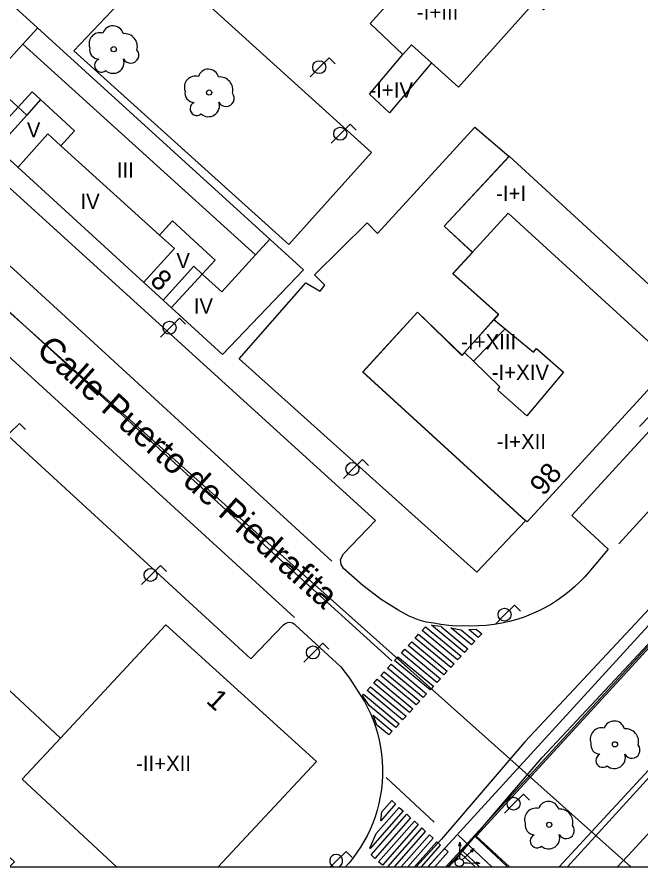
# Model space of a CAD drawing. Extents: x 282771 to 285132, y 4823109 to 4825496.
# Drawn here: x 283829.8 to 283891.2, y 4823109 to 4823192.6 of the extents above; entities that cross this region are included whole.
import ezdxf

# ---------------------------------------------------------------- set-up
doc = ezdxf.new("R2010")
doc.units = 0
for name, color, linetype in [('ACERA-BORDILLO', 7, 'Continuous'), ('ARBOL', 7, 'Continuous'), ('BORDILLO', 7, 'Continuous'), ('CALLE-EJE', 7, 'Continuous'), ('CALLE-TEXTO', 7, 'Continuous'), ('CARRIL-BICI-AREA', 7, 'Continuous'), ('CARRIL-BICI-EJE', 7, 'Continuous'), ('Default', 7, 'Continuous'), ('EDIFICIO', 7, 'Continuous'), ('FAROLA', 7, 'Continuous'), ('MEDIANERA', 7, 'Continuous'), ('NUM-PORTAL', 7, 'Continuous'), ('PASO-PEATONES', 7, 'Continuous'), ('SEMAFORO', 7, 'Continuous'), ('SENAL-VIARIA', 7, 'Continuous'), ('TXT-ALTURA-EDIFICIO', 7, 'Continuous'), ('ZONA-VERDE', 7, 'Continuous')]:
    doc.layers.add(name, color=color, linetype=linetype)

msp = doc.modelspace()

# ---------------------------------------------------------------- linework, layer by layer
at = {"layer": 'ACERA-BORDILLO'}
for points in [[(283975.025, 4823242.49), (283884.411, 4823143.583), (283887.981, 4823140.273), (283886.075, 4823138.018), (283885.635, 4823137.52), (283885.166, 4823137.035), (283884.668, 4823136.564), (283884.14, 4823136.11), (283883.583, 4823135.674), (283882.999, 4823135.26), (283882.388, 4823134.869), (283881.752, 4823134.505), (283881.092, 4823134.169), (283880.41, 4823133.863), (283879.709, 4823133.59), (283878.99, 4823133.351), (283878.256, 4823133.148), (283877.509, 4823132.981), (283876.753, 4823132.853), (283875.991, 4823132.763), (283875.225, 4823132.712), (283874.458, 4823132.701), (283873.694, 4823132.728), (283873.045, 4823132.709), (283872.312, 4823132.768), (283871.535, 4823132.87), (283870.816, 4823132.973), (283870.068, 4823133.09), (283869.379, 4823133.296), (283868.411, 4823133.663), (283867.402, 4823134.228), (283865.657, 4823135.332), (283863.86, 4823136.693), (283861.935, 4823138.362), (283861.704, 4823138.772), (283861.653, 4823139.235), (283861.961, 4823139.825), (283865.092, 4823143.086), (283816.462, 4823187.303)], [(283804.66, 4823173.742), (283852.821, 4823129.483), (283856.057, 4823132.828), (283856.169, 4823132.924), (283856.305, 4823133.002), (283856.461, 4823133.053), (283856.627, 4823133.072), (283856.793, 4823133.056), (283856.949, 4823133.007), (283857.086, 4823132.931), (283857.199, 4823132.836), (283861.675, 4823128.679), (283862.554, 4823127.59), (283863.308, 4823126.388), (283863.664, 4823125.847), (283863.999, 4823125.282), (283864.311, 4823124.696), (283864.597, 4823124.089), (283864.856, 4823123.462), (283865.086, 4823122.819), (283865.286, 4823122.16), (283865.454, 4823121.488), (283865.59, 4823120.805), (283865.691, 4823120.114), (283865.758, 4823119.416), (283865.79, 4823118.715), (283865.787, 4823118.014), (283865.749, 4823117.314), (283865.676, 4823116.619), (283865.569, 4823115.931), (283865.429, 4823115.253), (283865.257, 4823114.586), (283865.053, 4823113.934), (283864.82, 4823113.297), (283864.559, 4823112.679), (283864.273, 4823112.08), (283863.962, 4823111.502), (283863.628, 4823110.947), (283863.275, 4823110.415), (283862.903, 4823109.906), (283862.515, 4823109.423), (283862.144, 4823109)]]:
    msp.add_lwpolyline(points, dxfattribs=at)
at = {"layer": 'ARBOL'}
for centre in [(283839.351, 4823189.453), (283848.731, 4823185.189), (283888.639, 4823121.064), (283882.181, 4823113.154)]:
    msp.add_circle(centre, 0.255, dxfattribs=at)
for centre, radius, start, end in [((283839.281, 4823190.713), 1.038, 15.64228, 161.38435), ((283838.021, 4823189.983), 1.097, 75.4318, 200.55608), ((283840.411, 4823189.713), 1.272, 345.03273, 95.79925), ((283837.911, 4823189.413), 0.935, 168.59898, 268.13236), ((283841.021, 4823188.883), 0.797, 208.96246, 38.99103), ((283838.151, 4823187.863), 0.672, 113.73672, 309.4725), ((283839.291, 4823188.163), 1.086, 228.95447, 17.92796), ((283848.661, 4823186.449), 1.038, 15.64228, 161.38435), ((283847.401, 4823185.719), 1.097, 75.4318, 200.55608), ((283849.791, 4823185.449), 1.272, 345.03273, 95.79925), ((283847.291, 4823185.149), 0.935, 168.59898, 268.13236), ((283850.401, 4823184.619), 0.797, 208.96246, 38.99103), ((283847.531, 4823183.599), 0.672, 113.73672, 309.4725), ((283848.671, 4823183.899), 1.086, 228.95447, 17.92796), ((283888.569, 4823122.324), 1.038, 15.64228, 161.38435), ((283887.309, 4823121.594), 1.097, 75.4318, 200.55608), ((283889.699, 4823121.324), 1.272, 345.03273, 95.79925), ((283887.199, 4823121.024), 0.935, 168.59898, 268.13236), ((283890.309, 4823120.494), 0.797, 208.96246, 38.99103), ((283887.439, 4823119.474), 0.672, 113.73672, 309.4725), ((283888.579, 4823119.774), 1.086, 228.95447, 17.92796), ((283880.851, 4823113.684), 1.097, 75.4318, 200.55608), ((283882.111, 4823114.414), 1.038, 15.64228, 161.38435), ((283883.241, 4823113.414), 1.272, 345.03273, 95.79925), ((283880.741, 4823113.114), 0.935, 168.59898, 268.13236), ((283883.851, 4823112.584), 0.797, 208.96246, 38.99103), ((283880.981, 4823111.564), 0.672, 113.73672, 309.4725), ((283882.121, 4823111.864), 1.086, 228.95447, 17.92796)]:
    msp.add_arc(centre, radius, start, end, dxfattribs=at)
at = {"layer": 'BORDILLO'}
for points in [[(283871.998, 4823109), (283916.811, 4823157.903), (283934.68, 4823177.393), (283947.95, 4823192.283), (283978.48, 4823225.343), (283986.08, 4823234.032), (283996.207, 4823245.061)], [(283898.301, 4823124.774), (283891.081, 4823116.834), (283883.962, 4823109)]]:
    msp.add_lwpolyline(points, dxfattribs=at)
at = {"layer": 'CALLE-EJE'}
msp.add_lwpolyline([(283796.312, 4823192.833), (283890.208, 4823109)], dxfattribs=at)
at = {"layer": 'CARRIL-BICI-AREA'}
for p, q in [((283874.869, 4823112.031), (283873.637, 4823110.59)), ((283873.637, 4823110.59), (283874.869, 4823112.031)), ((283878.081, 4823109), (283874.869, 4823112.031)), ((283873.637, 4823110.59), (283875.322, 4823109)), ((283869.104, 4823109), (283872.183, 4823109)), ((283875.322, 4823109), (283878.081, 4823109))]:
    msp.add_line(p, q, dxfattribs=at)
for points in [[(283874.869, 4823112.031), (283881.491, 4823119.774), (283886.286, 4823124.908), (283893.721, 4823132.868), (283896.361, 4823135.693), (283906.586, 4823146.798), (283925.746, 4823167.648), (283941.315, 4823184.838), (283953.6, 4823198.401), (283966.357, 4823212.485), (283978.48, 4823225.343), (283985.335, 4823233.177), (283987.319, 4823235.517), (283980.962, 4823241.592), (283980.236, 4823242.528), (283979.805, 4823243.694), (283979.752, 4823244.935), (283980.058, 4823246.08), (283983.321, 4823253.576)], [(283892.04, 4823134.438), (283884.605, 4823126.478), (283879.776, 4823121.307), (283871.593, 4823111.738), (283869.104, 4823109)], [(283872.183, 4823109), (283873.319, 4823110.217), (283873.503, 4823110.433), (283873.637, 4823110.59)]]:
    msp.add_lwpolyline(points, dxfattribs=at)
at = {"layer": 'CARRIL-BICI-EJE'}
for points in [[(284200.857, 4823533.004), (284129.24, 4823405.479), (284127.582, 4823403.82), (284125.509, 4823402.956), (284123.678, 4823402.576), (284122.02, 4823402.195), (284009.854, 4823279.779), (284003.872, 4823269.705), (284003.003, 4823268.955), (284002.056, 4823268.5), (284000.338, 4823268.5), (283996.903, 4823268.5), (283995.66, 4823268.184), (283994.909, 4823267.928), (283994.258, 4823267.355), (283983.558, 4823256.55), (283982.946, 4823255.523), (283978.781, 4823245.646), (283978.781, 4823244.224), (283979.195, 4823242.664), (283979.649, 4823241.636), (283980.36, 4823240.807), (283985.868, 4823235.592), (283870.226, 4823109)], [(283873.208, 4823112.128), (283876.524, 4823109)]]:
    msp.add_lwpolyline(points, dxfattribs=at)
at = {"layer": 'Default'}
msp.add_lwpolyline([(282771.5, 4823109), (285130.1, 4823109), (285130.1, 4825495.5)], dxfattribs=at)
at = {"layer": 'EDIFICIO'}
for points in [[(283867.771, 4823188.923), (283864.572, 4823191.991), (283878.091, 4823206.993), (283856.501, 4823226.332), (283828.232, 4823194.913), (283858.021, 4823167.753), (283850.051, 4823159.423), (283829.922, 4823177.833), (283812.052, 4823194.193), (283856.441, 4823242.592), (283891.081, 4823210.833), (283894.411, 4823207.783), (283891.081, 4823204.023), (283881.621, 4823193.333), (283880.771, 4823194.103), (283873.241, 4823185.723), (283870.611, 4823188.113), (283866.461, 4823183.193), (283864.501, 4823185.023), (283867.771, 4823188.923)], [(283878.241, 4823178.933), (283891.081, 4823167.113), (283896.931, 4823161.723), (283894.071, 4823158.303), (283891.081, 4823155.043), (283880.001, 4823142.943), (283879.851, 4823143.083), (283863.861, 4823157.713), (283869.241, 4823163.593), (283873.611, 4823159.353), (283877.201, 4823163.383), (283872.701, 4823167.373), (283874.631, 4823169.483), (283871.851, 4823172.053), (283878.241, 4823178.933)], [(283829.121, 4823109), (283829.609, 4823109.524), (283815.909, 4823122.274), (283824.065, 4823131.037), (283834.11, 4823121.687), (283844.479, 4823132.827), (283859.297, 4823119.393), (283849.624, 4823109)]]:
    msp.add_lwpolyline(points, dxfattribs=at)
at = {"layer": 'FAROLA'}
for p, q in [((283860.542, 4823188.617), (283859.602, 4823187.687)), ((283861.132, 4823188.027), (283860.542, 4823188.617)), ((283859.602, 4823187.687), (283858.672, 4823186.747)), ((283862.603, 4823182.069), (283861.663, 4823181.139)), ((283863.193, 4823181.479), (283862.603, 4823182.069)), ((283861.663, 4823181.139), (283860.733, 4823180.199)), ((283845.827, 4823162.978), (283844.887, 4823162.048)), ((283846.417, 4823162.388), (283845.827, 4823162.978)), ((283844.887, 4823162.048), (283843.957, 4823161.108)), ((283891.972, 4823153.277), (283891.042, 4823152.337)), ((283830.092, 4823152.633), (283829.152, 4823151.703)), ((283830.682, 4823152.043), (283830.092, 4823152.633)), ((283863.803, 4823149.091), (283862.863, 4823148.161)), ((283864.393, 4823148.501), (283863.803, 4823149.091)), ((283862.863, 4823148.161), (283861.933, 4823147.221)), ((283843.964, 4823138.663), (283843.024, 4823137.733)), ((283844.554, 4823138.073), (283843.964, 4823138.663)), ((283843.024, 4823137.733), (283842.094, 4823136.793)), ((283878.763, 4823134.756), (283877.823, 4823133.826)), ((283879.353, 4823134.166), (283878.763, 4823134.756)), ((283877.823, 4823133.826), (283876.893, 4823132.886)), ((283859.926, 4823131.036), (283858.986, 4823130.106)), ((283860.516, 4823130.446), (283859.926, 4823131.036)), ((283858.986, 4823130.106), (283858.056, 4823129.166)), ((283879.65, 4823116.163), (283878.71, 4823115.233)), ((283880.24, 4823115.573), (283879.65, 4823116.163)), ((283878.71, 4823115.233), (283877.78, 4823114.293)), ((283862.212, 4823110.523), (283861.272, 4823109.593)), ((283862.802, 4823109.933), (283862.212, 4823110.523)), ((283861.272, 4823109.593), (283860.686, 4823109)), ((283860.997, 4823109), (283861.467, 4823109))]:
    msp.add_line(p, q, dxfattribs=at)
for centre in [(283859.562, 4823187.687), (283861.623, 4823181.139), (283844.847, 4823162.048), (283862.823, 4823148.161), (283842.984, 4823137.733), (283877.783, 4823133.826), (283858.946, 4823130.106), (283878.67, 4823115.233)]:
    msp.add_circle(centre, 0.637, dxfattribs=at)
msp.add_arc((283861.232, 4823109.593), 0.637, 291.64528, 248.35472, dxfattribs=at)
at = {"layer": 'MEDIANERA'}
for points in [[(283830.431, 4823189.953), (283831.891, 4823191.563)], [(283829.952, 4823183.743), (283827.152, 4823186.333), (283830.431, 4823189.953)], [(283830.431, 4823189.953), (283853.291, 4823169.213)], [(283867.771, 4823188.923), (283868.621, 4823189.873), (283870.611, 4823188.113)], [(283829.952, 4823183.743), (283831.341, 4823185.263), (283832.161, 4823184.493)], [(283832.161, 4823184.493), (283830.801, 4823182.973)], [(283834.151, 4823179.953), (283835.511, 4823181.433), (283832.161, 4823184.493)], [(283826.982, 4823180.503), (283829.952, 4823183.743)], [(283829.952, 4823183.743), (283830.801, 4823182.973)], [(283830.801, 4823182.973), (283827.872, 4823179.703)], [(283829.942, 4823177.813), (283832.891, 4823181.113), (283834.151, 4823179.953)], [(283843.851, 4823171.153), (283834.151, 4823179.953)], [(283874.631, 4823169.483), (283878.151, 4823173.323), (283891.081, 4823161.473)], [(283848.061, 4823167.333), (283849.331, 4823168.693), (283845.141, 4823172.563), (283843.851, 4823171.153)], [(283843.851, 4823171.153), (283845.321, 4823169.833), (283842.281, 4823166.503)], [(283853.291, 4823169.213), (283854.701, 4823170.763)], [(283853.291, 4823169.213), (283850.001, 4823165.593), (283848.061, 4823167.333)], [(283844.201, 4823164.763), (283847.241, 4823168.093), (283848.061, 4823167.333)], [(283848.061, 4823167.333), (283845.011, 4823164.013)], [(283876.731, 4823162.863), (283877.841, 4823161.953)], [(283874.741, 4823158.753), (283877.841, 4823161.953)], [(283877.841, 4823161.953), (283880.641, 4823159.633), (283880.921, 4823160.013), (283883.591, 4823157.673), (283879.991, 4823153.373), (283877.111, 4823155.923), (283877.311, 4823156.253), (283874.741, 4823158.753)], [(283894.291, 4823158.543), (283891.081, 4823161.473)], [(283874.741, 4823158.753), (283873.841, 4823159.613)], [(283839.618, 4823109), (283830.339, 4823117.636), (283834.11, 4823121.687)]]:
    msp.add_lwpolyline(points, dxfattribs=at)
at = {"layer": 'PASO-PEATONES'}
for p, q in [((283866.286, 4823109), (283866.951, 4823109)), ((283867.616, 4823109), (283868.281, 4823109)), ((283868.946, 4823109), (283869.611, 4823109)), ((283870.276, 4823109), (283870.941, 4823109))]:
    msp.add_line(p, q, dxfattribs=at)
for points in [[(283873.17, 4823129.37), (283869.675, 4823132.263), (283870.013, 4823132.632), (283873.509, 4823129.739)], [(283873.847, 4823130.108), (283870.598, 4823132.798), (283871.52, 4823132.683), (283871.613, 4823132.606), (283874.186, 4823130.477)], [(283874.524, 4823130.846), (283872.503, 4823132.519), (283873.497, 4823132.345), (283873.545, 4823132.305), (283874.862, 4823131.215)], [(283875.201, 4823131.584), (283874.261, 4823132.362), (283875.007, 4823132.394), (283875.539, 4823131.953)], [(283872.493, 4823128.633), (283868.998, 4823131.525), (283869.336, 4823131.894), (283872.832, 4823129.001)], [(283871.817, 4823127.895), (283868.321, 4823130.788), (283868.659, 4823131.157), (283872.155, 4823128.264)], [(283871.14, 4823127.157), (283867.644, 4823130.05), (283867.983, 4823130.419), (283871.478, 4823127.526)], [(283869.786, 4823125.681), (283866.291, 4823128.574), (283866.629, 4823128.943), (283870.124, 4823126.05)], [(283870.463, 4823126.419), (283866.967, 4823129.312), (283867.188, 4823129.553), (283867.306, 4823129.681), (283870.801, 4823126.788), (283870.569, 4823126.534)], [(283869.109, 4823124.943), (283865.614, 4823127.836), (283865.952, 4823128.205), (283869.448, 4823125.312)], [(283868.432, 4823124.205), (283864.937, 4823127.098), (283865.275, 4823127.467), (283868.771, 4823124.574)], [(283867.755, 4823123.467), (283864.26, 4823126.36), (283864.598, 4823126.729), (283868.094, 4823123.836)], [(283864.481, 4823124.879), (283863.818, 4823125.878), (283863.922, 4823125.991), (283867.417, 4823123.099), (283867.079, 4823122.73)], [(283865.223, 4823122.967), (283864.855, 4823123.921), (283866.74, 4823122.361), (283866.402, 4823121.992), (283865.331, 4823122.877)], [(283867.069, 4823115.201), (283865.611, 4823113.538), (283865.713, 4823114.413), (283866.7, 4823115.538)], [(283864.567, 4823110.83), (283864.542, 4823110.852), (283865.176, 4823112.284), (283867.438, 4823114.864), (283867.807, 4823114.526)], [(283865.032, 4823109.845), (283864.663, 4823110.182), (283868.177, 4823114.189), (283868.546, 4823113.851)], [(283865.77, 4823109.17), (283865.401, 4823109.507), (283868.915, 4823113.514), (283869.284, 4823113.177)]]:
    msp.add_lwpolyline(points, close=True, dxfattribs=at)
for points in [[(283866.951, 4823109), (283870.022, 4823112.502), (283869.653, 4823112.839), (283866.286, 4823109)], [(283868.281, 4823109), (283870.76, 4823111.827), (283870.391, 4823112.164), (283867.616, 4823109)], [(283869.611, 4823109), (283871.498, 4823111.152), (283871.129, 4823111.489), (283868.946, 4823109)], [(283870.941, 4823109), (283872.237, 4823110.477), (283871.868, 4823110.815), (283870.276, 4823109)]]:
    msp.add_lwpolyline(points, dxfattribs=at)
at = {"layer": 'SEMAFORO'}
for p, q in [((283873.277, 4823111.057), (283873.385, 4823111.434)), ((283873.385, 4823111.434), (283873.359, 4823110.235)), ((283873.385, 4823111.434), (283873.477, 4823111.052)), ((283873.914, 4823109.983), (283874.782, 4823110.814)), ((283874.428, 4823110.632), (283874.782, 4823110.814)), ((283874.584, 4823110.468), (283874.782, 4823110.814)), ((283873.359, 4823110.235), (283873.351, 4823109.835)), ((283873.628, 4823109.709), (283873.914, 4823109.983)), ((283873.742, 4823109.426), (283874.142, 4823109.418)), ((283874.142, 4823109.418), (283875.341, 4823109.392)), ((283874.959, 4823109.3), (283875.341, 4823109.392)), ((283874.964, 4823109.5), (283875.341, 4823109.392))]:
    msp.add_line(p, q, dxfattribs=at)
msp.add_circle((283873.342, 4823109.435), 0.4, dxfattribs=at)
at = {"layer": 'SENAL-VIARIA'}
for points in [[(283978.664, 4823238.991), (283889.016, 4823140.787)], [(283888.897, 4823109), (283890.327, 4823110.56), (283994.418, 4823224.115)], [(283860.815, 4823139.088), (283812.776, 4823183.119)], [(283857.145, 4823133.542), (283808.367, 4823178.102)], [(283856.494, 4823138.537), (283817.291, 4823174.406)], [(283856.494, 4823138.537), (283866.69, 4823129.28)], [(283866.154, 4823117.808), (283870.87, 4823113.404)]]:
    msp.add_lwpolyline(points, dxfattribs=at)
at = {"layer": 'ZONA-VERDE'}
for p, q in [((283987.197, 4823234.555), (283875.004, 4823112.034)), ((283883.16, 4823109), (283980.483, 4823214.778)), ((283835.427, 4823189.308), (283843.867, 4823198.178)), ((283843.867, 4823198.178), (283864.717, 4823179.278)), ((283856.557, 4823170.238), (283835.427, 4823189.308)), ((283865.297, 4823171.338), (283874.868, 4823181.797)), ((283874.868, 4823181.797), (283878.227, 4823178.908)), ((283864.717, 4823179.278), (283856.557, 4823170.238)), ((283878.227, 4823178.908), (283871.837, 4823172.028)), ((283859.097, 4823167.268), (283864.267, 4823172.368)), ((283864.267, 4823172.368), (283865.297, 4823171.338)), ((283871.837, 4823172.028), (283874.617, 4823169.458)), ((283874.617, 4823169.458), (283872.687, 4823167.348)), ((283872.687, 4823167.348), (283877.187, 4823163.358)), ((283860.127, 4823166.238), (283859.097, 4823167.268)), ((283851.677, 4823158.988), (283858.237, 4823166.458)), ((283858.237, 4823166.458), (283859.657, 4823165.658)), ((283859.657, 4823165.658), (283860.127, 4823166.238)), ((283869.227, 4823163.568), (283863.847, 4823157.688)), ((283873.597, 4823159.328), (283869.227, 4823163.568)), ((283877.187, 4823163.358), (283876.72, 4823162.835)), ((283876.72, 4823162.835), (283873.827, 4823159.587)), ((283875.056, 4823138.008), (283851.677, 4823158.988)), ((283873.827, 4823159.587), (283873.597, 4823159.328)), ((283863.847, 4823157.688), (283879.836, 4823143.058)), ((283879.836, 4823143.058), (283875.056, 4823138.008)), ((283875.004, 4823112.034), (283878.282, 4823109)), ((283873.507, 4823110.301), (283872.288, 4823109)), ((283874.889, 4823109), (283873.507, 4823110.301)), ((283872.288, 4823109), (283874.889, 4823109)), ((283878.282, 4823109), (283883.16, 4823109))]:
    msp.add_line(p, q, dxfattribs=at)

# ---------------------------------------------------------------- texts
at = {"layer": 'CALLE-TEXTO'}
msp.add_text('Calle Puerto de Piedrafita', height=2.5, rotation=318.24076, dxfattribs=at).set_placement((283831.608, 4823159.644))
at = {"layer": 'NUM-PORTAL'}
for s, rotation, p in [('8', 317.39004, (283842.817, 4823166.528)), ('98', 50.17004, (283881.63, 4823145.418)), ('1', 317.69004, (283848.347, 4823125.234))]:
    msp.add_text(s, height=2, rotation=rotation, dxfattribs=at).set_placement(p)
at = {"layer": 'TXT-ALTURA-EDIFICIO'}
for s, p in [('-I+III', (283869.167, 4823192.353)), ('-I+IV', (283864.49, 4823184.693)), ('V', (283830.813, 4823180.773)), ('III', (283839.66, 4823176.813)), ('-I+I', (283876.948, 4823174.523)), ('IV', (283836.082, 4823173.733)), ('V', (283845.513, 4823167.913)), ('IV', (283847.222, 4823163.443)), ('-I+XIII', (283873.522, 4823159.923)), ('-I+XIV', (283876.525, 4823156.923)), ('-I+XII', (283877.013, 4823150.113)), ('-II+XII', (283841.551, 4823118.44))]:
    msp.add_text(s, height=1.5, rotation=0.00004, dxfattribs=at).set_placement(p)

doc.saveas('drawing.dxf')
